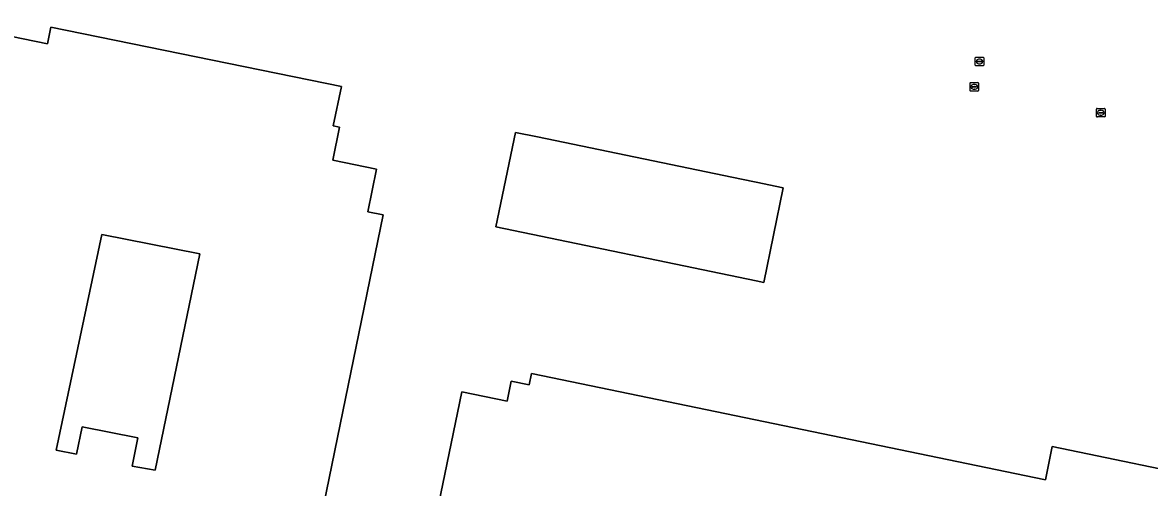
# Model space of a CAD drawing. Extents: x 157692 to 159674, y 381452 to 383291.
# Drawn here: x 158914.9 to 159045.7, y 382148.1 to 382202.1 of the extents above; entities that cross this region are included whole.
import ezdxf

# ---------------------------------------------------------------- set-up
doc = ezdxf.new("R2010")
doc.units = 0
for name, color, linetype in [('IMGEO_Erf', 7, 'Continuous'), ('IMGEO_Kolk', 7, 'Continuous'), ('IMGEO_Pand', 7, 'Continuous'), ('IMGEO_Rioolput', 7, 'Continuous')]:
    doc.layers.add(name, color=color, linetype=linetype)

msp = doc.modelspace()

# ---------------------------------------------------------------- linework, layer by layer
at = {"layer": 'IMGEO_Erf'}
msp.add_lwpolyline([(158912.32, 382216.31), (158909.26, 382201.39), (158917.77, 382199.64), (158918.17, 382201.61), (158951.87, 382194.71), (158950.93, 382190.12), (158951.66, 382189.97), (158950.88, 382186.15), (158955.95, 382185.11), (158954.93, 382180.14), (158956.72, 382179.78), (158945.46, 382124.88), (158944.46, 382119.98), (158930.47, 382122.85), (158924.57, 382094.09), (158917.05, 382095.63), (158914.99, 382085.59), (158903.01, 382088.04), (158905, 382098.05), (158862.37, 382106.84), (158857.53, 382081.78), (158856.53, 382076.88), (158856.02, 382076.98), (158832.53, 382081.79)], dxfattribs=at)
for points in [[(158972.09, 382189.37), (158974.63, 382188.84), (158998.31, 382183.93), (159000, 382183.58), (159003.16, 382182.93), (159000.89, 382171.96), (159000, 382172.14), (158969.81, 382178.39)], [(158935.45, 382175.27), (158924.07, 382177.51), (158918.76, 382152.46), (158921.14, 382152.01), (158921.8, 382155.2), (158928.24, 382153.92), (158927.6, 382150.62), (158930.27, 382150.14)], [(158965.85, 382159.25), (158971.11, 382158.16), (158971.6, 382160.48), (158973.68, 382160.05), (158973.95, 382161.39), (159033.59, 382149.04), (159034.39, 382152.88), (159054.14, 382148.79), (159051.28, 382134.98), (159031.55, 382139.07), (159029.58, 382129.54), (158981.88, 382139.33), (158977.37, 382117.56), (158976.44, 382117.75), (158975.15, 382111.51), (158957.68, 382115.11), (158958.97, 382121.34), (158958.04, 382121.53), (158962.72, 382144.15), (158964.54, 382143.78), (158964.95, 382145.74), (158963.13, 382146.12)]]:
    msp.add_lwpolyline(points, close=True, dxfattribs=at)
at = {"layer": 'IMGEO_Kolk'}
for p, q in [((159024.91, 382195.16), (159025.76, 382195.16)), ((159024.84, 382194.24), (159024.84, 382195.09)), ((159025.76, 382194.16), (159024.91, 382194.16)), ((159025.1, 382194.66), (159025.1, 382194.67)), ((159025.14, 382194.71), (159025.54, 382194.71)), ((159025.53, 382194.62), (159025.14, 382194.62)), ((159025.35, 382194.38), (159025.32, 382194.38)), ((159025.33, 382194.94), (159025.35, 382194.94)), ((159025.58, 382194.67), (159025.58, 382194.66)), ((159025.84, 382195.09), (159025.84, 382194.24)), ((159039.51, 382191.23), (159039.51, 382192.08)), ((159039.58, 382192.16), (159040.43, 382192.16)), ((159039.76, 382191.65), (159039.76, 382191.66)), ((159040.2, 382191.61), (159039.8, 382191.61)), ((159039.81, 382191.7), (159040.21, 382191.7)), ((159039.99, 382191.94), (159040.02, 382191.94)), ((159040.02, 382191.38), (159039.99, 382191.38)), ((159040.25, 382191.66), (159040.25, 382191.65)), ((159040.51, 382192.08), (159040.51, 382191.23)), ((159040.43, 382191.16), (159039.58, 382191.16))]:
    msp.add_line(p, q, dxfattribs=at)
for points in [[(159024.91, 382195.16), (159025.76, 382195.16)], [(159024.84, 382194.24), (159024.84, 382195.09)], [(159025.76, 382194.16), (159024.91, 382194.16)], [(159025.84, 382195.09), (159025.84, 382194.24)], [(159039.51, 382191.23), (159039.51, 382192.08)], [(159039.58, 382192.16), (159040.43, 382192.16)], [(159040.51, 382192.08), (159040.51, 382191.23)], [(159040.43, 382191.16), (159039.58, 382191.16)]]:
    msp.add_lwpolyline(points, dxfattribs=at)
for centre, radius, start, end in [((159024.91, 382195.09), 0.0765, 91.552, 178.448), ((159024.91, 382195.09), 0.0765, 91.552, 178.448), ((159025.76, 382195.09), 0.0765, 1.552, 88.448), ((159025.76, 382195.09), 0.0765, 1.552, 88.448), ((159024.91, 382194.24), 0.0765, 181.552, 268.448), ((159024.91, 382194.24), 0.0765, 181.552, 268.448), ((159025.14, 382194.67), 0.0403, 85.8775, 175.7526), ((159025.13, 382194.66), 0.0366, 178.938, 274.7102), ((159025.54, 382194.66), 0.043, 264.8664, 352.4533), ((159025.54, 382194.67), 0.0386, 1.7309, 96.639), ((159025.76, 382194.24), 0.0765, 271.552, 358.448), ((159025.76, 382194.24), 0.0765, 271.552, 358.448), ((159039.58, 382192.08), 0.0765, 91.552, 178.448), ((159039.58, 382192.08), 0.0765, 91.552, 178.448), ((159039.58, 382191.23), 0.0765, 181.552, 268.448), ((159039.58, 382191.23), 0.0765, 181.552, 268.448), ((159039.81, 382191.66), 0.0403, 85.8775, 175.7526), ((159039.8, 382191.65), 0.0366, 178.938, 274.7102), ((159040.21, 382191.66), 0.043, 264.8664, 352.4533), ((159040.21, 382191.66), 0.0386, 1.7309, 96.639), ((159040.43, 382192.08), 0.0765, 1.552, 88.448), ((159040.43, 382192.08), 0.0765, 1.552, 88.448), ((159040.43, 382191.23), 0.0765, 271.552, 358.448), ((159040.43, 382191.23), 0.0765, 271.552, 358.448)]:
    msp.add_arc(centre, radius, start, end, dxfattribs=at)
for centre, major_axis, ratio, start_param, end_param in [((159025.32, 382194.66), (-0.387, 0.002), 0.722429, 4.712389, 7.853982), ((159025.35, 382194.66), (-0.39, 0.002), 0.717154, 1.570796, 4.712389), ((159039.99, 382191.66), (-0.387, 0.002), 0.722429, 4.712389, 7.853982), ((159040.02, 382191.66), (-0.39, 0.002), 0.717154, 1.570796, 4.712389)]:
    msp.add_ellipse(centre, major_axis=major_axis, ratio=ratio, start_param=start_param, end_param=end_param, dxfattribs=at)
at = {"layer": 'IMGEO_Pand'}
msp.add_lwpolyline([(158832.53, 382081.79), (158856.02, 382076.98), (158856.53, 382076.88), (158857.53, 382081.78), (158862.37, 382106.84), (158905, 382098.05), (158903.01, 382088.04), (158914.99, 382085.59), (158917.05, 382095.63), (158924.57, 382094.09), (158930.47, 382122.85), (158944.46, 382119.98), (158945.46, 382124.88), (158956.72, 382179.78), (158954.93, 382180.14), (158955.95, 382185.11), (158950.88, 382186.15), (158951.66, 382189.97), (158950.93, 382190.12), (158951.87, 382194.71), (158918.17, 382201.61), (158917.77, 382199.64), (158909.26, 382201.39), (158912.32, 382216.31)], dxfattribs=at)
for points in [[(158974.63, 382188.84), (158972.09, 382189.37), (158969.81, 382178.39), (159000, 382172.14), (159000.89, 382171.96), (159003.16, 382182.93), (159000, 382183.58), (158998.31, 382183.93)], [(158924.07, 382177.51), (158935.45, 382175.27), (158930.27, 382150.14), (158927.6, 382150.62), (158928.24, 382153.92), (158921.8, 382155.2), (158921.14, 382152.01), (158918.76, 382152.46)], [(158962.72, 382144.15), (158958.04, 382121.53), (158958.97, 382121.34), (158957.68, 382115.11), (158975.15, 382111.51), (158976.44, 382117.75), (158977.37, 382117.56), (158981.88, 382139.33), (159029.58, 382129.54), (159031.55, 382139.07), (159051.28, 382134.98), (159054.14, 382148.79), (159034.39, 382152.88), (159033.59, 382149.04), (158973.95, 382161.39), (158973.68, 382160.05), (158971.6, 382160.48), (158971.11, 382158.16), (158965.85, 382159.25), (158963.13, 382146.12), (158964.95, 382145.74), (158964.54, 382143.78)]]:
    msp.add_lwpolyline(points, close=True, dxfattribs=at)
at = {"layer": 'IMGEO_Rioolput'}
for p, q in [((159025.44, 382197.18), (159025.44, 382198.03)), ((159025.51, 382198.1), (159026.37, 382198.1)), ((159025.93, 382197.88), (159025.95, 382197.88)), ((159026.44, 382198.03), (159026.44, 382197.18)), ((159026.37, 382197.1), (159025.51, 382197.1)), ((159025.7, 382197.6), (159025.7, 382197.61)), ((159025.74, 382197.65), (159026.14, 382197.65)), ((159026.14, 382197.56), (159025.74, 382197.56)), ((159025.95, 382197.32), (159025.93, 382197.32)), ((159026.18, 382197.61), (159026.18, 382197.6))]:
    msp.add_line(p, q, dxfattribs=at)
for points in [[(159025.44, 382197.18), (159025.44, 382198.03)], [(159025.51, 382198.1), (159026.37, 382198.1)], [(159026.44, 382198.03), (159026.44, 382197.18)], [(159026.37, 382197.1), (159025.51, 382197.1)]]:
    msp.add_lwpolyline(points, dxfattribs=at)
for centre, radius, start, end in [((159025.52, 382198.03), 0.0765, 91.552, 178.448), ((159025.52, 382198.03), 0.0765, 91.552, 178.448), ((159026.36, 382198.03), 0.0765, 1.552, 88.448), ((159026.36, 382198.03), 0.0765, 1.552, 88.448), ((159025.52, 382197.18), 0.0765, 181.552, 268.448), ((159025.52, 382197.18), 0.0765, 181.552, 268.448), ((159025.74, 382197.61), 0.0403, 85.8775, 175.7526), ((159025.74, 382197.6), 0.0366, 178.938, 274.7102), ((159026.14, 382197.61), 0.0386, 1.7309, 96.639), ((159026.14, 382197.6), 0.043, 264.8664, 352.4533), ((159026.36, 382197.18), 0.0765, 271.552, 358.448), ((159026.36, 382197.18), 0.0765, 271.552, 358.448)]:
    msp.add_arc(centre, radius, start, end, dxfattribs=at)
for centre, major_axis, ratio, start_param, end_param in [((159025.93, 382197.6), (-0.387, 0.002), 0.722429, 4.712389, 7.853982), ((159025.95, 382197.6), (-0.39, 0.002), 0.717154, 1.570796, 4.712389)]:
    msp.add_ellipse(centre, major_axis=major_axis, ratio=ratio, start_param=start_param, end_param=end_param, dxfattribs=at)

doc.saveas('drawing.dxf')
